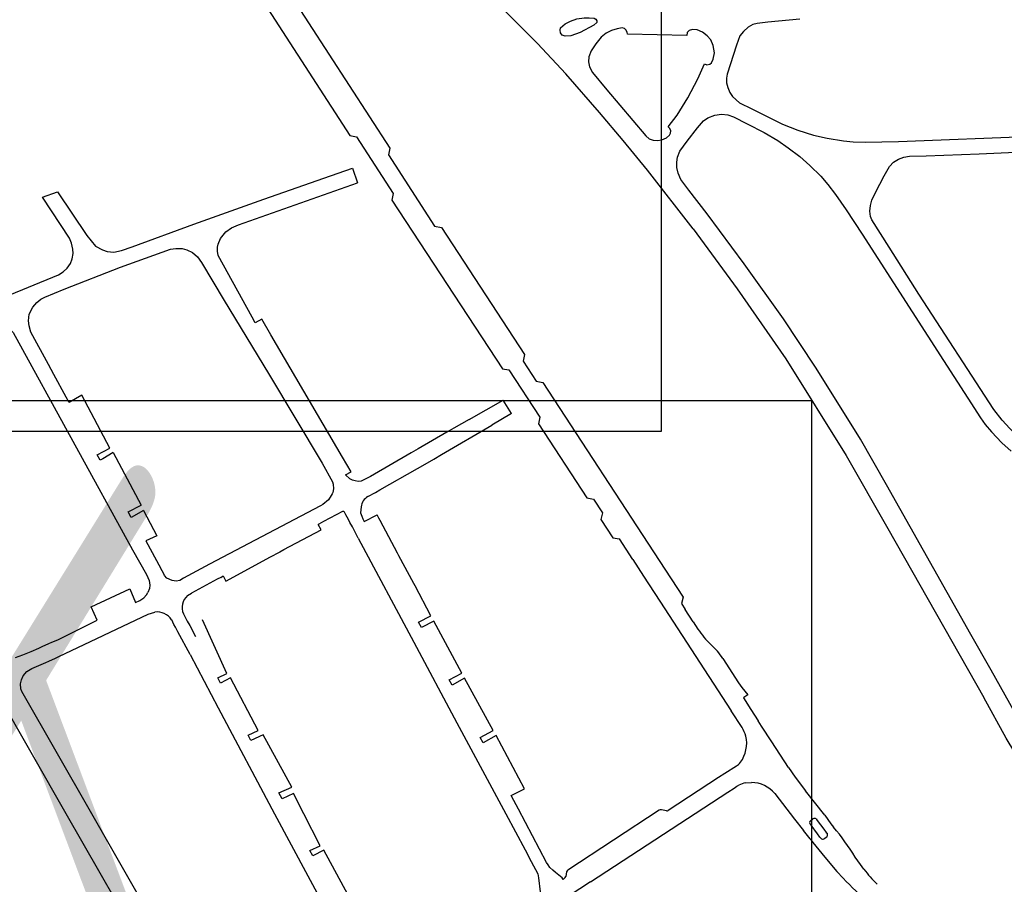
# Model space of a CAD drawing. Extents: x 148869 to 161638, y 453607 to 469810.
# Tile 853 of 1056: x 159132.78 to 159136.22, y 459835.57 to 459838.59. Entities that reach past the tile are written whole.
import ezdxf
from ezdxf.enums import TextEntityAlignment as Align

# ---------------------------------------------------------------- set-up
doc = ezdxf.new("R2010")
doc.units = 0
doc.layers.add('ALG1-OVERZICHT', color=1, linetype='CONTINUOUS')
doc.layers.add('LKI_V01_KANTRIJWEG', color=252, linetype='CONTINUOUS')
doc.layers.add('X-XX-AL-TEKENBLAD-KADER-G-OZ', color=1, linetype='CONTINUOUS', lineweight=25)
doc.styles.add('ISO', font='ISO.shx')

msp = doc.modelspace()

# ---------------------------------------------------------------- linework, layer by layer
at = {"layer": 'LKI_V01_KANTRIJWEG'}
for p, q in [((159133.9561, 459838.1807), (159134.0841, 459837.983)), ((159133.9561, 459838.1807), (159134.0841, 459837.983)), ((159134.0668, 459838.1177), (159134.2283, 459837.8695)), ((159134.0668, 459838.1177), (159134.2283, 459837.8695)), ((159133.9421, 459838.0719), (159133.9597, 459838.0208)), ((159133.9421, 459838.0719), (159133.9597, 459838.0208)), ((159132.8605, 459837.9701), (159132.9131, 459837.9889)), ((159132.8605, 459837.9701), (159132.9131, 459837.9889)), ((159134.0841, 459837.983), (159134.0791, 459837.96)), ((159134.0841, 459837.983), (159134.0791, 459837.96)), ((159134.2283, 459837.8695), (159134.2519, 459837.8647)), ((159134.2283, 459837.8695), (159134.2519, 459837.8647)), ((159133.6029, 459837.5321), (159133.5919, 459837.5521)), ((159133.6029, 459837.5321), (159133.5919, 459837.5521)), ((159133.9068, 459837.0638), (159133.657, 459837.4908)), ((159133.9068, 459837.0638), (159133.657, 459837.4908)), ((159134.5369, 459837.3982), (159134.5828, 459837.3286)), ((159134.5369, 459837.3982), (159134.5828, 459837.3286)), ((159132.9, 459837.3525), (159132.8816, 459837.3864)), ((159132.9, 459837.3525), (159132.8816, 459837.3864)), ((159134.4872, 459837.3678), (159134.595, 459837.2032)), ((159134.4872, 459837.3678), (159134.595, 459837.2032)), ((159132.9431, 459837.2732), (159132.9, 459837.3525)), ((159132.9431, 459837.2732), (159132.9, 459837.3525)), ((159134.5828, 459837.3286), (159134.6058, 459837.324)), ((159134.5828, 459837.3286), (159134.6058, 459837.324)), ((159134.6058, 459837.324), (159135.0109, 459836.7031)), ((159134.6058, 459837.324), (159135.0109, 459836.7031)), ((159132.9535, 459837.2543), (159132.9431, 459837.2732)), ((159132.9535, 459837.2543), (159132.9431, 459837.2732)), ((159132.9978, 459837.2795), (159132.9535, 459837.2543)), ((159132.9978, 459837.2795), (159132.9535, 459837.2543)), ((159133.0955, 459837.0946), (159132.9978, 459837.2795)), ((159133.0955, 459837.0946), (159132.9978, 459837.2795)), ((159134.349, 459837.195), (159134.4676, 459837.263)), ((159134.349, 459837.195), (159134.4676, 459837.263)), ((159134.496, 459837.2156), (159134.4676, 459837.263)), ((159134.496, 459837.2156), (159134.4676, 459837.263)), ((159134.349, 459837.195), (159134.2948, 459837.1647)), ((159134.349, 459837.195), (159134.2948, 459837.1647)), ((159134.496, 459837.2156), (159134.4282, 459837.175)), ((159134.496, 459837.2156), (159134.4282, 459837.175)), ((159134.2707, 459837.1507), (159134.1709, 459837.0928)), ((159134.2707, 459837.1507), (159134.1709, 459837.0928)), ((159134.2521, 459837.0724), (159134.4282, 459837.175)), ((159134.2521, 459837.0724), (159134.4282, 459837.175)), ((159134.2948, 459837.1647), (159134.2707, 459837.1507)), ((159134.2948, 459837.1647), (159134.2707, 459837.1507)), ((159133.0513, 459837.0718), (159133.0955, 459837.0946)), ((159133.0513, 459837.0718), (159133.0955, 459837.0946)), ((159133.1076, 459837.0796), (159133.2045, 459836.8961)), ((159133.1076, 459837.0796), (159133.2045, 459836.8961)), ((159134.1709, 459837.0928), (159134.1468, 459837.0788)), ((159134.1709, 459837.0928), (159134.1468, 459837.0788)), ((159133.0614, 459837.0532), (159133.0513, 459837.0718)), ((159133.0614, 459837.0532), (159133.0513, 459837.0718)), ((159133.9366, 459837.0128), (159133.9068, 459837.0638)), ((159133.9366, 459837.0128), (159133.9068, 459837.0638)), ((159134.1785, 459837.0303), (159134.2252, 459837.057)), ((159134.1785, 459837.0303), (159134.2252, 459837.057)), ((159134.2252, 459837.057), (159134.2521, 459837.0724)), ((159134.2252, 459837.057), (159134.2521, 459837.0724)), ((159133.9171, 459837.0022), (159133.9366, 459837.0128)), ((159133.9171, 459837.0022), (159133.9366, 459837.0128)), ((159134.0376, 459836.9498), (159134.168, 459837.0243)), ((159134.0376, 459836.9498), (159134.168, 459837.0243)), ((159134.168, 459837.0243), (159134.1785, 459837.0303)), ((159134.168, 459837.0243), (159134.1785, 459837.0303)), ((159133.9327, 459836.988), (159133.9171, 459837.0022)), ((159133.9327, 459836.988), (159133.9171, 459837.0022)), ((159134.0222, 459836.941), (159134.0376, 459836.9498)), ((159134.0222, 459836.941), (159134.0376, 459836.9498)), ((159133.9956, 459836.9267), (159134.0222, 459836.941)), ((159133.9956, 459836.9267), (159134.0222, 459836.941)), ((159134.7827, 459836.9166), (159134.8133, 459836.8693)), ((159134.7827, 459836.9166), (159134.8133, 459836.8693)), ((159133.1594, 459836.8727), (159133.2045, 459836.8961)), ((159133.1594, 459836.8727), (159133.2045, 459836.8961)), ((159133.1695, 459836.8537), (159133.1594, 459836.8727)), ((159133.1695, 459836.8537), (159133.1594, 459836.8727)), ((159133.2133, 459836.8777), (159133.1695, 459836.8537)), ((159133.2133, 459836.8777), (159133.1695, 459836.8537)), ((159133.8299, 459836.8936), (159133.4425, 459836.6903)), ((159133.8299, 459836.8936), (159133.4425, 459836.6903)), ((159133.907, 459836.8739), (159133.8402, 459836.839)), ((159133.907, 459836.8739), (159133.8402, 459836.839)), ((159133.9716, 459836.8905), (159133.9699, 459836.869)), ((159133.9716, 459836.8905), (159133.9699, 459836.869)), ((159133.8402, 459836.839), (159133.8241, 459836.8298)), ((159133.8402, 459836.839), (159133.8241, 459836.8298)), ((159133.9188, 459836.8626), (159133.9144, 459836.8718)), ((159133.9188, 459836.8626), (159133.9144, 459836.8718)), ((159133.9279, 459836.8457), (159133.9188, 459836.8626)), ((159133.9279, 459836.8457), (159133.9188, 459836.8626)), ((159133.9328, 459836.8358), (159133.9279, 459836.8457)), ((159133.9328, 459836.8358), (159133.9279, 459836.8457)), ((159133.9699, 459836.869), (159133.9747, 459836.8575)), ((159133.9699, 459836.869), (159133.9747, 459836.8575)), ((159133.9811, 459836.8414), (159133.9825, 459836.8392)), ((159133.9811, 459836.8414), (159133.9825, 459836.8392)), ((159133.9825, 459836.8392), (159134.0275, 459836.8624)), ((159133.9825, 459836.8392), (159134.0275, 459836.8624)), ((159134.0334, 459836.8514), (159134.0275, 459836.8624)), ((159134.0334, 459836.8514), (159134.0275, 459836.8624)), ((159134.0382, 459836.8425), (159134.0334, 459836.8514)), ((159134.0382, 459836.8425), (159134.0334, 459836.8514)), ((159134.0991, 459836.7287), (159134.0382, 459836.8425)), ((159134.0991, 459836.7287), (159134.0382, 459836.8425)), ((159133.8241, 459836.8298), (159133.8223, 459836.8288)), ((159133.8241, 459836.8298), (159133.8223, 459836.8288)), ((159133.9419, 459836.8202), (159133.9328, 459836.8358)), ((159133.9419, 459836.8202), (159133.9328, 459836.8358)), ((159133.9618, 459836.7812), (159133.9419, 459836.8202)), ((159133.9618, 459836.7812), (159133.9419, 459836.8202)), ((159133.2215, 459836.7716), (159133.2731, 459836.6753)), ((159133.2215, 459836.7716), (159133.2731, 459836.6753)), ((159134.9194, 459836.7068), (159134.8727, 459836.7785)), ((159134.9194, 459836.7068), (159134.8727, 459836.7785)), ((159133.6884, 459836.7338), (159133.7026, 459836.7413)), ((159133.6884, 459836.7338), (159133.7026, 459836.7413)), ((159133.6867, 459836.7329), (159133.6884, 459836.7338)), ((159133.6867, 459836.7329), (159133.6884, 459836.7338)), ((159134.1036, 459836.7201), (159134.0991, 459836.7287)), ((159134.1036, 459836.7201), (159134.0991, 459836.7287)), ((159134.1554, 459836.6233), (159134.1036, 459836.7201)), ((159134.1554, 459836.6233), (159134.1036, 459836.7201)), ((159134.9194, 459836.7068), (159134.9571, 459836.6481)), ((159134.9194, 459836.7068), (159134.9571, 459836.6481)), ((159133.2822, 459836.6586), (159133.2731, 459836.6753)), ((159133.2822, 459836.6586), (159133.2731, 459836.6753)), ((159133.4425, 459836.6903), (159133.3522, 459836.6411)), ((159133.4425, 459836.6903), (159133.3522, 459836.6411)), ((159133.4698, 459836.6379), (159133.3804, 459836.5896)), ((159133.4698, 459836.6379), (159133.3804, 459836.5896)), ((159133.482, 459836.6445), (159133.4698, 459836.6379)), ((159133.482, 459836.6445), (159133.4698, 459836.6379)), ((159133.482, 459836.6445), (159133.4906, 459836.6492)), ((159133.482, 459836.6445), (159133.4906, 459836.6492)), ((159134.9571, 459836.6481), (159135.0142, 459836.5615)), ((159134.9571, 459836.6481), (159135.0142, 459836.5615)), ((159133.0301, 459836.5415), (159133.1648, 459836.604)), ((159133.0301, 459836.5415), (159133.1648, 459836.604)), ((159133.1648, 459836.604), (159133.1852, 459836.5572)), ((159133.1648, 459836.604), (159133.1852, 459836.5572)), ((159134.16, 459836.6147), (159134.1554, 459836.6233)), ((159134.16, 459836.6147), (159134.1554, 459836.6233)), ((159134.2156, 459836.5108), (159134.16, 459836.6147)), ((159134.2156, 459836.5108), (159134.16, 459836.6147)), ((159133.3661, 459836.5807), (159133.3804, 459836.5896)), ((159133.3661, 459836.5807), (159133.3804, 459836.5896)), ((159133.0509, 459836.4948), (159133.0301, 459836.5415)), ((159133.0509, 459836.4948), (159133.0301, 459836.5415)), ((159135.0142, 459836.5615), (159135.2623, 459836.1785)), ((159135.0142, 459836.5615), (159135.2623, 459836.1785)), ((159135.0896, 459836.5529), (159135.1025, 459836.532)), ((159135.0896, 459836.5529), (159135.1025, 459836.532)), ((159135.1302, 459836.4896), (159135.1025, 459836.532)), ((159135.1302, 459836.4896), (159135.1025, 459836.532)), ((159133.319, 459836.4796), (159133.3111, 459836.4962)), ((159133.319, 459836.4796), (159133.3111, 459836.4962)), ((159133.3519, 459836.5175), (159133.3601, 459836.5012)), ((159133.3519, 459836.5175), (159133.3601, 459836.5012)), ((159133.3601, 459836.5012), (159133.3654, 459836.4921)), ((159133.3601, 459836.5012), (159133.3654, 459836.4921)), ((159133.5031, 459836.3089), (159133.4185, 459836.4962)), ((159133.5031, 459836.3089), (159133.4185, 459836.4962)), ((159134.1722, 459836.4878), (159134.2156, 459836.5108)), ((159134.1722, 459836.4878), (159134.2156, 459836.5108)), ((159133.3245, 459836.4704), (159133.319, 459836.4796)), ((159133.3245, 459836.4704), (159133.319, 459836.4796)), ((159133.3327, 459836.4539), (159133.3245, 459836.4704)), ((159133.3327, 459836.4539), (159133.3245, 459836.4704)), ((159133.3654, 459836.4921), (159133.3739, 459836.4761)), ((159133.3654, 459836.4921), (159133.3739, 459836.4761)), ((159133.3739, 459836.4761), (159133.3943, 459836.4383)), ((159133.3739, 459836.4761), (159133.3943, 459836.4383)), ((159134.1822, 459836.4694), (159134.1722, 459836.4878)), ((159134.1822, 459836.4694), (159134.1722, 459836.4878)), ((159134.2252, 459836.4918), (159134.1822, 459836.4694)), ((159134.2252, 459836.4918), (159134.1822, 459836.4694)), ((159134.3229, 459836.3103), (159134.2252, 459836.4918)), ((159134.3229, 459836.3103), (159134.2252, 459836.4918)), ((159135.1302, 459836.4896), (159135.1467, 459836.4641)), ((159135.1302, 459836.4896), (159135.1467, 459836.4641)), ((159133.3751, 459836.375), (159133.3327, 459836.4539)), ((159133.3751, 459836.375), (159133.3327, 459836.4539)), ((159132.8476, 459836.3978), (159132.8589, 459836.4028)), ((159132.8476, 459836.3978), (159132.8589, 459836.4028)), ((159132.8589, 459836.4028), (159132.8823, 459836.4132)), ((159132.8589, 459836.4028), (159132.8823, 459836.4132)), ((159132.8823, 459836.4132), (159132.8933, 459836.418)), ((159132.8823, 459836.4132), (159132.8933, 459836.418)), ((159132.8824, 459836.352), (159132.9056, 459836.363)), ((159132.8824, 459836.352), (159132.9056, 459836.363)), ((159132.9056, 459836.363), (159132.917, 459836.3687)), ((159132.9056, 459836.363), (159132.917, 459836.3687)), ((159132.8719, 459836.3471), (159132.8824, 459836.352)), ((159132.8719, 459836.3471), (159132.8824, 459836.352)), ((159133.4718, 459836.2942), (159133.5031, 459836.3089)), ((159133.4718, 459836.2942), (159133.5031, 459836.3089)), ((159133.4817, 459836.2759), (159133.4718, 459836.2942)), ((159133.4817, 459836.2759), (159133.4718, 459836.2942)), ((159133.5163, 459836.2941), (159133.4817, 459836.2759)), ((159133.5163, 459836.2941), (159133.4817, 459836.2759)), ((159133.6126, 459836.11), (159133.5163, 459836.2941)), ((159133.6126, 459836.11), (159133.5163, 459836.2941)), ((159134.2795, 459836.2873), (159134.3229, 459836.3103)), ((159134.2795, 459836.2873), (159134.3229, 459836.3103)), ((159134.3325, 459836.2926), (159134.2895, 459836.2684)), ((159134.3325, 459836.2926), (159134.2895, 459836.2684)), ((159134.4325, 459836.1107), (159134.3325, 459836.2926)), ((159134.4325, 459836.1107), (159134.3325, 459836.2926)), ((159134.2895, 459836.2684), (159134.2795, 459836.2873)), ((159134.2895, 459836.2684), (159134.2795, 459836.2873)), ((159135.3003, 459836.2602), (159135.3209, 459836.2346)), ((159135.3003, 459836.2602), (159135.3209, 459836.2346)), ((159135.3209, 459836.2346), (159135.3062, 459836.2253)), ((159135.3209, 459836.2346), (159135.3062, 459836.2253)), ((159135.3011, 459836.1206), (159135.2623, 459836.1785)), ((159135.3011, 459836.1206), (159135.2623, 459836.1785)), ((159135.3685, 459836.1251), (159135.3571, 459836.1436)), ((159135.3685, 459836.1251), (159135.3571, 459836.1436)), ((159135.4045, 459836.0708), (159135.3685, 459836.1251)), ((159135.4045, 459836.0708), (159135.3685, 459836.1251)), ((159133.5777, 459836.0939), (159133.6126, 459836.11)), ((159133.5777, 459836.0939), (159133.6126, 459836.11)), ((159133.5877, 459836.0758), (159133.5777, 459836.0939)), ((159133.5877, 459836.0758), (159133.5777, 459836.0939)), ((159133.6307, 459836.0952), (159133.5877, 459836.0758)), ((159133.6307, 459836.0952), (159133.5877, 459836.0758)), ((159133.7301, 459835.9131), (159133.6307, 459836.0952)), ((159133.7301, 459835.9131), (159133.6307, 459836.0952)), ((159134.3873, 459836.0864), (159134.4325, 459836.1107)), ((159134.3873, 459836.0864), (159134.4325, 459836.1107)), ((159134.3971, 459836.0671), (159134.3873, 459836.0864)), ((159134.3971, 459836.0671), (159134.3873, 459836.0864)), ((159134.4433, 459836.0928), (159134.3971, 459836.0671)), ((159134.4433, 459836.0928), (159134.3971, 459836.0671)), ((159134.5415, 459835.9071), (159134.4433, 459836.0928)), ((159134.5415, 459835.9071), (159134.4433, 459836.0928)), ((159135.4631, 459835.9813), (159135.4045, 459836.0708)), ((159135.4631, 459835.9813), (159135.4045, 459836.0708)), ((159135.2811, 459835.9862), (159135.2404, 459835.96)), ((159135.2811, 459835.9862), (159135.2404, 459835.96)), ((159135.2184, 459835.9463), (159135.0434, 459835.831)), ((159135.2184, 459835.9463), (159135.0434, 459835.831)), ((159135.2404, 459835.96), (159135.2184, 459835.9463)), ((159135.2404, 459835.96), (159135.2184, 459835.9463)), ((159133.6853, 459835.8929), (159133.7301, 459835.9131)), ((159133.6853, 459835.8929), (159133.7301, 459835.9131)), ((159135.3129, 459835.9281), (159135.3338, 459835.9287)), ((159135.3129, 459835.9281), (159135.3338, 459835.9287)), ((159133.6966, 459835.8725), (159133.6853, 459835.8929)), ((159133.6966, 459835.8725), (159133.6853, 459835.8929)), ((159133.7355, 459835.8902), (159133.6966, 459835.8725)), ((159133.7355, 459835.8902), (159133.6966, 459835.8725)), ((159133.7717, 459835.8195), (159133.7355, 459835.8902)), ((159133.7717, 459835.8195), (159133.7355, 459835.8902)), ((159134.4948, 459835.8832), (159134.5415, 459835.9071)), ((159134.4948, 459835.8832), (159134.5415, 459835.9071)), ((159134.7725, 459835.5826), (159135.2511, 459835.8953)), ((159134.7725, 459835.5826), (159135.2511, 459835.8953)), ((159135.2511, 459835.8953), (159135.2726, 459835.9095)), ((159135.2511, 459835.8953), (159135.2726, 459835.9095)), ((159135.4144, 459835.8902), (159135.4839, 459835.8014)), ((159135.4144, 459835.8902), (159135.4839, 459835.8014)), ((159135.5887, 459835.8145), (159135.5219, 459835.8997)), ((159135.5887, 459835.8145), (159135.5219, 459835.8997)), ((159133.6702, 459835.8195), (159133.9561, 459835.286)), ((159133.6702, 459835.8195), (159133.9561, 459835.286)), ((159133.8287, 459835.7083), (159133.7717, 459835.8195)), ((159133.8287, 459835.7083), (159133.7717, 459835.8195)), ((159135.0115, 459835.8323), (159134.6932, 459835.6236)), ((159135.0115, 459835.8323), (159134.6932, 459835.6236)), ((159135.0365, 459835.8302), (159135.019, 459835.8336)), ((159135.0365, 459835.8302), (159135.019, 459835.8336)), ((159135.5887, 459835.8145), (159135.61, 459835.7852)), ((159135.5887, 459835.8145), (159135.61, 459835.7852)), ((159135.4839, 459835.8014), (159135.5148, 459835.7612)), ((159135.4839, 459835.8014), (159135.5148, 459835.7612)), ((159135.5415, 459835.7804), (159135.5382, 459835.7831)), ((159135.5415, 459835.7804), (159135.5382, 459835.7831)), ((159135.5391, 459835.7958), (159135.5474, 459835.8025)), ((159135.5391, 459835.7958), (159135.5474, 459835.8025)), ((159135.5633, 459835.7501), (159135.5415, 459835.7804)), ((159135.5633, 459835.7501), (159135.5415, 459835.7804)), ((159135.5594, 459835.8017), (159135.5627, 459835.7959)), ((159135.5594, 459835.8017), (159135.5627, 459835.7959)), ((159135.5627, 459835.7959), (159135.5852, 459835.7661)), ((159135.5627, 459835.7959), (159135.5852, 459835.7661)), ((159135.61, 459835.7852), (159135.6199, 459835.7733)), ((159135.61, 459835.7852), (159135.6199, 459835.7733)), ((159135.5378, 459835.7326), (159135.5148, 459835.7612)), ((159135.5378, 459835.7326), (159135.5148, 459835.7612)), ((159135.5722, 459835.7388), (159135.5633, 459835.7501)), ((159135.5722, 459835.7388), (159135.5633, 459835.7501)), ((159135.5852, 459835.7661), (159135.5944, 459835.755)), ((159135.5852, 459835.7661), (159135.5944, 459835.755)), ((159135.5944, 459835.755), (159135.5981, 459835.7509)), ((159135.5944, 459835.755), (159135.5981, 459835.7509)), ((159133.7928, 459835.6919), (159133.8287, 459835.7083)), ((159133.7928, 459835.6919), (159133.8287, 459835.7083)), ((159135.5378, 459835.7326), (159135.5471, 459835.7199)), ((159135.5378, 459835.7326), (159135.5471, 459835.7199)), ((159135.5758, 459835.7347), (159135.5722, 459835.7388)), ((159135.5758, 459835.7347), (159135.5722, 459835.7388)), ((159135.5958, 459835.7387), (159135.587, 459835.7322)), ((159135.5958, 459835.7387), (159135.587, 459835.7322)), ((159133.8035, 459835.6736), (159133.7928, 459835.6919)), ((159133.8035, 459835.6736), (159133.7928, 459835.6919)), ((159133.8418, 459835.6931), (159133.8035, 459835.6736)), ((159133.8418, 459835.6931), (159133.8035, 459835.6736)), ((159133.9411, 459835.5108), (159133.8418, 459835.6931)), ((159133.9411, 459835.5108), (159133.8418, 459835.6931)), ((159134.5649, 459835.653), (159134.5888, 459835.6099)), ((159134.5649, 459835.653), (159134.5888, 459835.6099)), ((159135.714, 459835.6433), (159135.6953, 459835.6689)), ((159135.714, 459835.6433), (159135.6953, 459835.6689)), ((159135.7255, 459835.6266), (159135.714, 459835.6433)), ((159135.7255, 459835.6266), (159135.714, 459835.6433)), ((159134.5888, 459835.6099), (159134.5906, 459835.5963)), ((159134.5888, 459835.6099), (159134.5906, 459835.5963)), ((159134.64, 459835.6236), (159134.6298, 459835.6329)), ((159134.64, 459835.6236), (159134.6298, 459835.6329)), ((159134.6499, 459835.6154), (159134.64, 459835.6236)), ((159134.6499, 459835.6154), (159134.64, 459835.6236)), ((159134.6732, 459835.5961), (159134.6499, 459835.6154)), ((159134.6732, 459835.5961), (159134.6499, 459835.6154)), ((159134.6886, 459835.6175), (159134.6856, 459835.6006)), ((159134.6886, 459835.6175), (159134.6856, 459835.6006)), ((159135.6532, 459835.5953), (159135.6311, 459835.6184)), ((159135.6532, 459835.5953), (159135.6311, 459835.6184)), ((159134.5906, 459835.5963), (159134.5964, 459835.5478)), ((159134.5906, 459835.5963), (159134.5964, 459835.5478)), ((159134.7725, 459835.5826), (159134.6642, 459835.5116)), ((159134.7725, 459835.5826), (159134.6642, 459835.5116)), ((159134.6766, 459835.5906), (159134.6732, 459835.5961)), ((159134.6766, 459835.5906), (159134.6732, 459835.5961)), ((159134.6812, 459835.5947), (159134.6766, 459835.5906)), ((159134.6812, 459835.5947), (159134.6766, 459835.5906))]:
    msp.add_line(p, q, dxfattribs=at)
for points in [[(159135.1296, 459837.86), (159134.9705, 459838.0647), (159134.8858, 459838.1683), (159134.8034, 459838.2655), (159134.6856, 459838.4002), (159134.5865, 459838.5066), (159134.4984, 459838.5952), (159134.2468, 459838.8449), (159133.9258, 459839.1649), (159133.7866, 459839.3027), (159133.6841, 459839.4056), (159133.6412, 459839.4478), (159133.623, 459839.4602), (159133.6017, 459839.4673), (159133.5791, 459839.4707), (159133.5665, 459839.4709)], [(159135.1296, 459837.86), (159134.9705, 459838.0647), (159134.8858, 459838.1683), (159134.8034, 459838.2655), (159134.6856, 459838.4002), (159134.5865, 459838.5066), (159134.4984, 459838.5952), (159134.2468, 459838.8449), (159133.9258, 459839.1649), (159133.7866, 459839.3027), (159133.6841, 459839.4056), (159133.6412, 459839.4478), (159133.623, 459839.4602), (159133.6017, 459839.4673), (159133.5791, 459839.4707), (159133.5665, 459839.4709)], [(159133.3328, 459839.1128), (159133.9328, 459838.1854), (159133.9561, 459838.1807)], [(159133.3328, 459839.1128), (159133.9328, 459838.1854), (159133.9561, 459838.1807)], [(159133.576, 459838.9072), (159134.0717, 459838.1409), (159134.0668, 459838.1177)], [(159133.576, 459838.9072), (159134.0717, 459838.1409), (159134.0668, 459838.1177)], [(159134.7673, 459838.5963), (159134.7842, 459838.5944), (159134.7909, 459838.5914), (159134.7943, 459838.5857), (159134.7935, 459838.5793), (159134.7836, 459838.5704), (159134.7361, 459838.545), (159134.7037, 459838.5332), (159134.6833, 459838.5317), (159134.6729, 459838.5361), (159134.6676, 459838.5433), (159134.6659, 459838.5528), (159134.6677, 459838.5614), (159134.6832, 459838.5754), (159134.7023, 459838.5848), (159134.7239, 459838.5924), (159134.7495, 459838.5964), (159134.7673, 459838.5963)], [(159134.7673, 459838.5963), (159134.7842, 459838.5944), (159134.7909, 459838.5914), (159134.7943, 459838.5857), (159134.7935, 459838.5793), (159134.7836, 459838.5704), (159134.7361, 459838.545), (159134.7037, 459838.5332), (159134.6833, 459838.5317), (159134.6729, 459838.5361), (159134.6676, 459838.5433), (159134.6659, 459838.5528), (159134.6677, 459838.5614), (159134.6832, 459838.5754), (159134.7023, 459838.5848), (159134.7239, 459838.5924), (159134.7495, 459838.5964), (159134.7673, 459838.5963)], [(159135.5017, 459838.5918), (159135.391, 459838.5814), (159135.3532, 459838.5765), (159135.3384, 459838.5723), (159135.3218, 459838.5631), (159135.305, 459838.5486), (159135.2928, 459838.5332), (159135.281, 459838.5001), (159135.2483, 459838.3995), (159135.246, 459838.3853), (159135.2468, 459838.3691), (159135.2504, 459838.3532), (159135.258, 459838.3359), (159135.2677, 459838.3214), (159135.2919, 459838.2999), (159135.3341, 459838.2782)], [(159135.5017, 459838.5918), (159135.391, 459838.5814), (159135.3532, 459838.5765), (159135.3384, 459838.5723), (159135.3218, 459838.5631), (159135.305, 459838.5486), (159135.2928, 459838.5332), (159135.281, 459838.5001), (159135.2483, 459838.3995), (159135.246, 459838.3853), (159135.2468, 459838.3691), (159135.2504, 459838.3532), (159135.258, 459838.3359), (159135.2677, 459838.3214), (159135.2919, 459838.2999), (159135.3341, 459838.2782)], [(159134.8827, 459838.5609), (159134.8652, 459838.5581), (159134.8449, 459838.552), (159134.827, 459838.5427), (159134.8092, 459838.5287), (159134.7903, 459838.5058), (159134.7744, 459838.4811), (159134.7665, 459838.46), (159134.7655, 459838.442), (159134.768, 459838.4248), (159134.7789, 459838.4048), (159134.8291, 459838.3445), (159134.9648, 459838.1841), (159134.977, 459838.1738), (159134.9906, 459838.1697), (159135.0057, 459838.1683), (159135.0203, 459838.1708), (159135.0365, 459838.1774), (159135.0475, 459838.1862)], [(159134.8827, 459838.5609), (159134.8652, 459838.5581), (159134.8449, 459838.552), (159134.827, 459838.5427), (159134.8092, 459838.5287), (159134.7903, 459838.5058), (159134.7744, 459838.4811), (159134.7665, 459838.46), (159134.7655, 459838.442), (159134.768, 459838.4248), (159134.7789, 459838.4048), (159134.8291, 459838.3445), (159134.9648, 459838.1841), (159134.977, 459838.1738), (159134.9906, 459838.1697), (159135.0057, 459838.1683), (159135.0203, 459838.1708), (159135.0365, 459838.1774), (159135.0475, 459838.1862)], [(159135.1276, 459838.5558), (159135.1157, 459838.5518), (159135.1096, 459838.5446), (159135.1078, 459838.5347), (159134.9011, 459838.5387), (159134.8998, 459838.5463), (159134.8957, 459838.5536), (159134.8905, 459838.5583), (159134.8827, 459838.5609)], [(159135.1276, 459838.5558), (159135.1157, 459838.5518), (159135.1096, 459838.5446), (159135.1078, 459838.5347), (159134.9011, 459838.5387), (159134.8998, 459838.5463), (159134.8957, 459838.5536), (159134.8905, 459838.5583), (159134.8827, 459838.5609)], [(159135.2002, 459838.4517), (159135.204, 459838.4744), (159135.1997, 459838.4994), (159135.1912, 459838.5189), (159135.179, 459838.5337), (159135.1625, 459838.5458), (159135.1438, 459838.5541), (159135.1276, 459838.5558)], [(159135.2002, 459838.4517), (159135.204, 459838.4744), (159135.1997, 459838.4994), (159135.1912, 459838.5189), (159135.179, 459838.5337), (159135.1625, 459838.5458), (159135.1438, 459838.5541), (159135.1276, 459838.5558)], [(159135.0475, 459838.1862), (159135.0513, 459838.1937), (159135.0519, 459838.2024), (159135.0491, 459838.2099), (159135.043, 459838.2161), (159135.0742, 459838.2569), (159135.1118, 459838.3172), (159135.1461, 459838.3832), (159135.169, 459838.4359), (159135.1776, 459838.4326), (159135.1877, 459838.4339), (159135.194, 459838.4392), (159135.2002, 459838.4517)], [(159135.0475, 459838.1862), (159135.0513, 459838.1937), (159135.0519, 459838.2024), (159135.0491, 459838.2099), (159135.043, 459838.2161), (159135.0742, 459838.2569), (159135.1118, 459838.3172), (159135.1461, 459838.3832), (159135.169, 459838.4359), (159135.1776, 459838.4326), (159135.1877, 459838.4339), (159135.194, 459838.4392), (159135.2002, 459838.4517)], [(159136.251, 459836.1756), (159136.1699, 459836.3211), (159136.0989, 459836.4457), (159135.8045, 459836.9671), (159135.7132, 459837.1261), (159135.6468, 459837.2348), (159135.5568, 459837.3775), (159135.4453, 459837.5457), (159135.3083, 459837.7385), (159135.1793, 459837.912), (159135.115, 459837.9949), (159135.0875, 459838.0316), (159135.0772, 459838.054), (159135.0733, 459838.0739), (159135.0731, 459838.0921), (159135.0759, 459838.1096), (159135.0836, 459838.1305), (159135.1092, 459838.1659), (159135.1447, 459838.2125), (159135.1657, 459838.2371), (159135.1817, 459838.2477)], [(159136.251, 459836.1756), (159136.1699, 459836.3211), (159136.0989, 459836.4457), (159135.8045, 459836.9671), (159135.7132, 459837.1261), (159135.6468, 459837.2348), (159135.5568, 459837.3775), (159135.4453, 459837.5457), (159135.3083, 459837.7385), (159135.1793, 459837.912), (159135.115, 459837.9949), (159135.0875, 459838.0316), (159135.0772, 459838.054), (159135.0733, 459838.0739), (159135.0731, 459838.0921), (159135.0759, 459838.1096), (159135.0836, 459838.1305), (159135.1092, 459838.1659), (159135.1447, 459838.2125), (159135.1657, 459838.2371), (159135.1817, 459838.2477)], [(159135.1817, 459838.2477), (159135.2056, 459838.2571), (159135.2287, 459838.2602), (159135.2515, 459838.2577), (159135.2707, 459838.2506), (159135.3187, 459838.2262), (159135.3774, 459838.1955), (159135.4252, 459838.1676), (159135.4617, 459838.1427), (159135.5026, 459838.1123), (159135.5373, 459838.0815), (159135.575, 459838.0435), (159135.5998, 459838.0152), (159135.627, 459837.9802), (159135.6631, 459837.9265), (159135.7192, 459837.841), (159136.0026, 459837.4004), (159136.0885, 459837.2699), (159136.1323, 459837.2008)], [(159135.1817, 459838.2477), (159135.2056, 459838.2571), (159135.2287, 459838.2602), (159135.2515, 459838.2577), (159135.2707, 459838.2506), (159135.3187, 459838.2262), (159135.3774, 459838.1955), (159135.4252, 459838.1676), (159135.4617, 459838.1427), (159135.5026, 459838.1123), (159135.5373, 459838.0815), (159135.575, 459838.0435), (159135.5998, 459838.0152), (159135.627, 459837.9802), (159135.6631, 459837.9265), (159135.7192, 459837.841), (159136.0026, 459837.4004), (159136.0885, 459837.2699), (159136.1323, 459837.2008)], [(159135.3341, 459838.2782), (159135.4414, 459838.2251), (159135.495, 459838.204), (159135.5499, 459838.1865), (159135.597, 459838.1763), (159135.6544, 459838.1672), (159135.6885, 459838.1632), (159135.7303, 459838.1628), (159135.8465, 459838.1648), (159136.3212, 459838.1834), (159136.5523, 459838.1919), (159136.6593, 459838.1968), (159136.7242, 459838.1916), (159136.7849, 459838.1807), (159136.8427, 459838.1663), (159136.8947, 459838.1462), (159136.9487, 459838.1187), (159137.0222, 459838.0721), (159137.0741, 459838.0295)], [(159135.3341, 459838.2782), (159135.4414, 459838.2251), (159135.495, 459838.204), (159135.5499, 459838.1865), (159135.597, 459838.1763), (159135.6544, 459838.1672), (159135.6885, 459838.1632), (159135.7303, 459838.1628), (159135.8465, 459838.1648), (159136.3212, 459838.1834), (159136.5523, 459838.1919), (159136.6593, 459838.1968), (159136.7242, 459838.1916), (159136.7849, 459838.1807), (159136.8427, 459838.1663), (159136.8947, 459838.1462), (159136.9487, 459838.1187), (159137.0222, 459838.0721), (159137.0741, 459838.0295)], [(159136.3487, 459837.0743), (159136.3075, 459837.1012), (159136.2705, 459837.1303), (159136.2348, 459837.1639), (159136.2076, 459837.1924), (159136.1787, 459837.23), (159135.9174, 459837.6327), (159135.8133, 459837.7962), (159135.7537, 459837.8914), (159135.749, 459837.9028), (159135.7467, 459837.9214), (159135.7482, 459837.9414), (159135.7533, 459837.9601), (159135.7662, 459837.987), (159135.7966, 459838.0451), (159135.8147, 459838.0776), (159135.8288, 459838.0931), (159135.8466, 459838.1034), (159135.8645, 459838.1099), (159135.8845, 459838.1133), (159135.9425, 459838.1149), (159136.1277, 459838.1216), (159136.2553, 459838.1272)], [(159136.3487, 459837.0743), (159136.3075, 459837.1012), (159136.2705, 459837.1303), (159136.2348, 459837.1639), (159136.2076, 459837.1924), (159136.1787, 459837.23), (159135.9174, 459837.6327), (159135.8133, 459837.7962), (159135.7537, 459837.8914), (159135.749, 459837.9028), (159135.7467, 459837.9214), (159135.7482, 459837.9414), (159135.7533, 459837.9601), (159135.7662, 459837.987), (159135.7966, 459838.0451), (159135.8147, 459838.0776), (159135.8288, 459838.0931), (159135.8466, 459838.1034), (159135.8645, 459838.1099), (159135.8845, 459838.1133), (159135.9425, 459838.1149), (159136.1277, 459838.1216), (159136.2553, 459838.1272)], [(159132.9131, 459837.9889), (159133.0155, 459837.8372), (159133.0459, 459837.8), (159133.0698, 459837.7863), (159133.0859, 459837.7811), (159133.1092, 459837.7791), (159133.1359, 459837.7849), (159133.1728, 459837.7976), (159133.3884, 459837.8766), (159133.6331, 459837.963), (159133.8415, 459838.0372), (159133.9421, 459838.0719)], [(159132.9131, 459837.9889), (159133.0155, 459837.8372), (159133.0459, 459837.8), (159133.0698, 459837.7863), (159133.0859, 459837.7811), (159133.1092, 459837.7791), (159133.1359, 459837.7849), (159133.1728, 459837.7976), (159133.3884, 459837.8766), (159133.6331, 459837.963), (159133.8415, 459838.0372), (159133.9421, 459838.0719)], [(159133.4735, 459837.8064), (159133.4817, 459837.8263), (159133.5005, 459837.8494), (159133.5197, 459837.8639), (159133.5447, 459837.8739), (159133.9597, 459838.0208)], [(159133.4735, 459837.8064), (159133.4817, 459837.8263), (159133.5005, 459837.8494), (159133.5197, 459837.8639), (159133.5447, 459837.8739), (159133.9597, 459838.0208)], [(159132.3472, 459837.4657), (159132.9167, 459837.7001), (159132.9329, 459837.7103), (159132.9467, 459837.7233), (159132.9583, 459837.7395), (159132.9635, 459837.7555), (159132.9671, 459837.774), (159132.9663, 459837.7894), (159132.962, 459837.8104), (159132.955, 459837.8275), (159132.9229, 459837.8752), (159132.8605, 459837.9701)], [(159132.3472, 459837.4657), (159132.9167, 459837.7001), (159132.9329, 459837.7103), (159132.9467, 459837.7233), (159132.9583, 459837.7395), (159132.9635, 459837.7555), (159132.9671, 459837.774), (159132.9663, 459837.7894), (159132.962, 459837.8104), (159132.955, 459837.8275), (159132.9229, 459837.8752), (159132.8605, 459837.9701)], [(159134.0791, 459837.96), (159134.4645, 459837.372), (159134.4872, 459837.3678)], [(159134.0791, 459837.96), (159134.4645, 459837.372), (159134.4872, 459837.3678)], [(159134.2519, 459837.8647), (159134.5414, 459837.422), (159134.5369, 459837.3982)], [(159134.2519, 459837.8647), (159134.5414, 459837.422), (159134.5369, 459837.3982)], [(159135.1296, 459837.86), (159135.2838, 459837.6513), (159135.4531, 459837.4062), (159135.664, 459837.0699), (159135.8085, 459836.8145), (159136.1433, 459836.2255)], [(159135.1296, 459837.86), (159135.2838, 459837.6513), (159135.4531, 459837.4062), (159135.664, 459837.0699), (159135.8085, 459836.8145), (159136.1433, 459836.2255)], [(159133.5919, 459837.5521), (159133.4731, 459837.7675), (159133.4709, 459837.7827), (159133.4708, 459837.7959), (159133.4735, 459837.8064)], [(159133.5919, 459837.5521), (159133.4731, 459837.7675), (159133.4709, 459837.7827), (159133.4708, 459837.7959), (159133.4735, 459837.8064)], [(159132.8113, 459837.5392), (159132.8145, 459837.563), (159132.8264, 459837.5867), (159132.8407, 459837.6033), (159132.855, 459837.6147), (159132.8685, 459837.6216), (159132.9363, 459837.6493), (159133.1328, 459837.7258), (159133.307, 459837.7888), (159133.3251, 459837.792), (159133.3482, 459837.7914), (159133.3645, 459837.7872), (159133.3835, 459837.7775), (159133.4015, 459837.7627), (159133.4154, 459837.7427), (159133.4939, 459837.6099), (159133.6484, 459837.356), (159133.8357, 459837.0427), (159133.8724, 459836.9779), (159133.8749, 459836.9691), (159133.8754, 459836.9529), (159133.8729, 459836.9407), (159133.8712, 459836.9354), (159133.8677, 459836.93)], [(159132.8113, 459837.5392), (159132.8145, 459837.563), (159132.8264, 459837.5867), (159132.8407, 459837.6033), (159132.855, 459837.6147), (159132.8685, 459837.6216), (159132.9363, 459837.6493), (159133.1328, 459837.7258), (159133.307, 459837.7888), (159133.3251, 459837.792), (159133.3482, 459837.7914), (159133.3645, 459837.7872), (159133.3835, 459837.7775), (159133.4015, 459837.7627), (159133.4154, 459837.7427), (159133.4939, 459837.6099), (159133.6484, 459837.356), (159133.8357, 459837.0427), (159133.8724, 459836.9779), (159133.8749, 459836.9691), (159133.8754, 459836.9529), (159133.8729, 459836.9407), (159133.8712, 459836.9354), (159133.8677, 459836.93)], [(159132.3678, 459837.4172), (159132.63, 459837.5246), (159132.6465, 459837.5308), (159132.6645, 459837.5359), (159132.6866, 459837.5362), (159132.7084, 459837.532), (159132.7267, 459837.524), (159132.7448, 459837.5137), (159132.7581, 459837.4986), (159133.175, 459836.7406), (159133.2234, 459836.6547), (159133.233, 459836.6338), (159133.2349, 459836.6174), (159133.2333, 459836.606), (159133.2282, 459836.5915)], [(159132.3678, 459837.4172), (159132.63, 459837.5246), (159132.6465, 459837.5308), (159132.6645, 459837.5359), (159132.6866, 459837.5362), (159132.7084, 459837.532), (159132.7267, 459837.524), (159132.7448, 459837.5137), (159132.7581, 459837.4986), (159133.175, 459836.7406), (159133.2234, 459836.6547), (159133.233, 459836.6338), (159133.2349, 459836.6174), (159133.2333, 459836.606), (159133.2282, 459836.5915)], [(159132.8816, 459837.3864), (159132.8202, 459837.4996), (159132.8135, 459837.5213), (159132.8113, 459837.5392)], [(159132.8816, 459837.3864), (159132.8202, 459837.4996), (159132.8135, 459837.5213), (159132.8113, 459837.5392)], [(159133.657, 459837.4908), (159133.6254, 459837.5449), (159133.6029, 459837.5321)], [(159133.657, 459837.4908), (159133.6254, 459837.5449), (159133.6029, 459837.5321)], [(159134.595, 459837.2032), (159134.5901, 459837.1801), (159134.7594, 459836.9214), (159134.7827, 459836.9166)], [(159134.595, 459837.2032), (159134.5901, 459837.1801), (159134.7594, 459836.9214), (159134.7827, 459836.9166)], [(159136.1323, 459837.2008), (159136.149, 459837.1777), (159136.171, 459837.1516), (159136.2071, 459837.1138), (159136.2388, 459837.0851)], [(159136.1323, 459837.2008), (159136.149, 459837.1777), (159136.171, 459837.1516), (159136.2071, 459837.1138), (159136.2388, 459837.0851)], [(159133.1076, 459837.0796), (159133.0709, 459837.0578), (159133.0614, 459837.0532)], [(159133.1076, 459837.0796), (159133.0709, 459837.0578), (159133.0614, 459837.0532)], [(159134.1468, 459837.0788), (159134.0044, 459836.9962), (159133.9717, 459836.9795), (159133.961, 459836.9784), (159133.951, 459836.9806), (159133.9417, 459836.9837), (159133.9327, 459836.988)], [(159134.1468, 459837.0788), (159134.0044, 459836.9962), (159133.9717, 459836.9795), (159133.961, 459836.9784), (159133.951, 459836.9806), (159133.9417, 459836.9837), (159133.9327, 459836.988)], [(159133.8677, 459836.93), (159133.8579, 459836.915), (159133.8388, 459836.8982), (159133.8299, 459836.8936)], [(159133.8677, 459836.93), (159133.8579, 459836.915), (159133.8388, 459836.8982), (159133.8299, 459836.8936)], [(159133.2133, 459836.8777), (159133.2599, 459836.7896), (159133.2215, 459836.7716)], [(159133.2133, 459836.8777), (159133.2599, 459836.7896), (159133.2215, 459836.7716)], [(159133.9747, 459836.8575), (159133.9778, 459836.8489), (159133.9811, 459836.8414)], [(159133.9747, 459836.8575), (159133.9778, 459836.8489), (159133.9811, 459836.8414)], [(159134.8133, 459836.8693), (159134.8081, 459836.8465), (159134.8501, 459836.7828), (159134.8727, 459836.7785)], [(159134.8133, 459836.8693), (159134.8081, 459836.8465), (159134.8501, 459836.7828), (159134.8727, 459836.7785)], [(159133.7026, 459836.7413), (159133.8324, 459836.8098), (159133.8223, 459836.8288)], [(159133.7026, 459836.7413), (159133.8324, 459836.8098), (159133.8223, 459836.8288)], [(159133.9618, 459836.7812), (159134.1562, 459836.4188), (159134.3061, 459836.1372), (159134.4763, 459835.8195)], [(159133.9618, 459836.7812), (159134.1562, 459836.4188), (159134.3061, 459836.1372), (159134.4763, 459835.8195)], [(159133.4906, 459836.6492), (159133.5004, 459836.6314), (159133.6555, 459836.7164), (159133.6867, 459836.7329)], [(159133.4906, 459836.6492), (159133.5004, 459836.6314), (159133.6555, 459836.7164), (159133.6867, 459836.7329)], [(159135.0109, 459836.7031), (159135.0946, 459836.5748), (159135.0896, 459836.5529)], [(159135.0109, 459836.7031), (159135.0946, 459836.5748), (159135.0896, 459836.5529)], [(159133.3522, 459836.6411), (159133.339, 459836.6339), (159133.3263, 459836.6313), (159133.313, 459836.6331), (159133.2938, 459836.6422), (159133.2857, 459836.6505), (159133.2822, 459836.6586)], [(159133.3522, 459836.6411), (159133.339, 459836.6339), (159133.3263, 459836.6313), (159133.313, 459836.6331), (159133.2938, 459836.6422), (159133.2857, 459836.6505), (159133.2822, 459836.6586)], [(159133.1852, 459836.5572), (159133.2004, 459836.5641), (159133.2136, 459836.5735), (159133.2233, 459836.5831), (159133.2282, 459836.5915)], [(159133.1852, 459836.5572), (159133.2004, 459836.5641), (159133.2136, 459836.5735), (159133.2233, 459836.5831), (159133.2282, 459836.5915)], [(159132.8933, 459836.418), (159132.9135, 459836.427), (159133.0509, 459836.4948)], [(159132.8933, 459836.418), (159132.9135, 459836.427), (159133.0509, 459836.4948)], [(159132.917, 459836.3687), (159133.229, 459836.5163), (159133.2522, 459836.5236)], [(159132.917, 459836.3687), (159133.229, 459836.5163), (159133.2522, 459836.5236)], [(159132.7667, 459836.365), (159132.7924, 459836.374), (159132.8209, 459836.3854), (159132.8476, 459836.3978)], [(159132.7667, 459836.365), (159132.7924, 459836.374), (159132.8209, 459836.3854), (159132.8476, 459836.3978)], [(159133.3751, 459836.375), (159133.4731, 459836.1893), (159133.6702, 459835.8195)], [(159133.3751, 459836.375), (159133.4731, 459836.1893), (159133.6702, 459835.8195)], [(159135.2338, 459836.3613), (159135.2887, 459836.277), (159135.3003, 459836.2602)], [(159135.2338, 459836.3613), (159135.2887, 459836.277), (159135.3003, 459836.2602)], [(159133.0323, 459835.8195), (159132.788, 459836.2461), (159132.7847, 459836.2558), (159132.7835, 459836.2727), (159132.787, 459836.2868), (159132.7934, 459836.3006), (159132.8065, 459836.316), (159132.8238, 459836.3261), (159132.8719, 459836.3471)], [(159133.0323, 459835.8195), (159132.788, 459836.2461), (159132.7847, 459836.2558), (159132.7835, 459836.2727), (159132.787, 459836.2868), (159132.7934, 459836.3006), (159132.8065, 459836.316), (159132.8238, 459836.3261), (159132.8719, 459836.3471)], [(159132.9434, 459835.8195), (159132.7025, 459836.2399), (159132.6804, 459836.2775), (159132.6846, 459836.2854), (159132.6857, 459836.2969), (159132.6849, 459836.304)], [(159132.9434, 459835.8195), (159132.7025, 459836.2399), (159132.6804, 459836.2775), (159132.6846, 459836.2854), (159132.6857, 459836.2969), (159132.6849, 459836.304)], [(159135.3062, 459836.2253), (159135.3051, 459836.2243), (159135.3311, 459836.184), (159135.3571, 459836.1436)], [(159135.3062, 459836.2253), (159135.3051, 459836.2243), (159135.3311, 459836.184), (159135.3571, 459836.1436)], [(159136.4157, 459835.8195), (159136.3759, 459835.8637), (159136.3417, 459835.9059), (159136.3001, 459835.9623), (159136.2525, 459836.0331), (159136.222, 459836.084), (159136.1433, 459836.2255)], [(159136.4157, 459835.8195), (159136.3759, 459835.8637), (159136.3417, 459835.9059), (159136.3001, 459835.9623), (159136.2525, 459836.0331), (159136.222, 459836.084), (159136.1433, 459836.2255)], [(159135.4631, 459835.9813), (159135.4863, 459835.948), (159135.5219, 459835.8997)], [(159135.4631, 459835.9813), (159135.4863, 459835.948), (159135.5219, 459835.8997)], [(159135.2726, 459835.9095), (159135.2823, 459835.9156), (159135.2897, 459835.92)], [(159135.2726, 459835.9095), (159135.2823, 459835.9156), (159135.2897, 459835.92)], [(159134.5206, 459835.8364), (159134.5049, 459835.8656), (159134.4948, 459835.8832)], [(159134.5206, 459835.8364), (159134.5049, 459835.8656), (159134.4948, 459835.8832)], [(159133.454, 459834.9244), (159133.3568, 459835.0978), (159133.2347, 459835.3099), (159132.9434, 459835.8195)], [(159133.454, 459834.9244), (159133.3568, 459835.0978), (159133.2347, 459835.3099), (159132.9434, 459835.8195)], [(159133.5235, 459834.9613), (159133.4688, 459835.0591), (159133.172, 459835.5752), (159133.0323, 459835.8195)], [(159133.5235, 459834.9613), (159133.4688, 459835.0591), (159133.172, 459835.5752), (159133.0323, 459835.8195)], [(159134.4763, 459835.8195), (159134.5435, 459835.6941), (159134.5649, 459835.653)], [(159134.4763, 459835.8195), (159134.5435, 459835.6941), (159134.5649, 459835.653)], [(159134.6298, 459835.6329), (159134.624, 459835.6413), (159134.6185, 459835.6499), (159134.5206, 459835.8364)], [(159134.6298, 459835.6329), (159134.624, 459835.6413), (159134.6185, 459835.6499), (159134.5206, 459835.8364)], [(159135.5471, 459835.7199), (159135.589, 459835.669), (159135.6311, 459835.6184)], [(159135.5471, 459835.7199), (159135.589, 459835.669), (159135.6311, 459835.6184)]]:
    msp.add_lwpolyline(points, dxfattribs=at)
for centre, radius, start, end in [((159134.0231, 459836.8824), 0.0522, 121.8916, 171.1158), ((159134.0231, 459836.8824), 0.0522, 121.8916, 171.1158), ((159133.9093, 459836.868), 0.0063, 36.7902, 111.5042), ((159133.9093, 459836.868), 0.0063, 36.7902, 111.5042), ((159133.4042, 459836.5389), 0.0566, 132.3429, 202.2506), ((159133.4042, 459836.5389), 0.0566, 132.3429, 202.2506), ((159133.259, 459836.4612), 0.0627, 33.8992, 96.2461), ((159133.259, 459836.4612), 0.0627, 33.8992, 96.2461), ((159135.377, 459836.6108), 0.273, 212.4913, 227.3177), ((159135.377, 459836.6108), 0.273, 212.4913, 227.3177), ((159135.0349, 459836.2329), 0.2367, 32.8441, 48.4475), ((159135.0349, 459836.2329), 0.2367, 32.8441, 48.4475), ((159135.095, 459836.0135), 0.2322, 19.4197, 27.4581), ((159135.095, 459836.0135), 0.2322, 19.4197, 27.4581), ((159135.202, 459836.0665), 0.1147, 324.2493, 12.19), ((159135.202, 459836.0665), 0.1147, 324.2493, 12.19), ((159135.251, 459836.0316), 0.0545, 303.611, 323.9459), ((159135.251, 459836.0316), 0.0545, 303.611, 323.9459), ((159135.3575, 459835.7614), 0.1725, 104.9929, 113.1602), ((159135.3575, 459835.7614), 0.1725, 104.9929, 113.1602), ((159135.3336, 459835.8245), 0.1042, 39.0993, 89.8979), ((159135.3336, 459835.8245), 0.1042, 39.0993, 89.8979), ((159135.0166, 459835.8246), 0.00928, 75.2188, 123.7798), ((159135.0166, 459835.8246), 0.00928, 75.2188, 123.7798), ((159135.0386, 459835.842), 0.012, 259.9567, 293.5784), ((159135.0386, 459835.842), 0.012, 259.9567, 293.5784), ((159135.5449, 459835.789), 0.00892, 130.3685, 221.4347), ((159135.5449, 459835.789), 0.00892, 130.3685, 221.4347), ((159135.5527, 459835.7913), 0.0124, 57.1451, 115.3155), ((159135.5527, 459835.7913), 0.0124, 57.1451, 115.3155), ((159135.5889, 459835.7464), 0.0103, 312.1109, 26.069), ((159135.5889, 459835.7464), 0.0103, 312.1109, 26.069), ((159134.9333, 459835.1982), 0.8957, 31.7053, 39.9503), ((159134.9333, 459835.1982), 0.8957, 31.7053, 39.9503), ((159135.5827, 459835.7393), 0.00832, 213.4345, 300.979), ((159135.5827, 459835.7393), 0.00832, 213.4345, 300.979), ((159134.6957, 459835.6169), 0.0071, 110.0056, 175.4487), ((159134.6957, 459835.6169), 0.0071, 110.0056, 175.4487), ((159136.137, 459835.9423), 0.5187, 217.4927, 225.2582), ((159136.137, 459835.9423), 0.5187, 217.4927, 225.2582), ((159134.671, 459835.6072), 0.0161, 309.3625, 335.8413), ((159134.671, 459835.6072), 0.0161, 309.3625, 335.8413), ((159136.7926, 459836.6736), 1.5687, 223.4213, 228.0058), ((159136.7926, 459836.6736), 1.5687, 223.4213, 228.0058)]:
    msp.add_arc(centre, radius, start, end, dxfattribs=at)
at = {"layer": 'X-XX-AL-TEKENBLAD-KADER-G-OZ'}
for points in [[(159128.8682, 459841.4584), (159135.0182, 459841.4584), (159135.0182, 459837.1534), (159128.8682, 459837.1534)], [(159129.393, 459837.261), (159135.543, 459837.261), (159135.543, 459832.956), (159129.393, 459832.956)]]:
    msp.add_lwpolyline(points, close=True, dxfattribs=at)

# ---------------------------------------------------------------- texts
at = {"layer": 'ALG1-OVERZICHT', "style": 'ISO', "width": 0.7}
msp.add_text('K', height=1.875, dxfattribs=at).set_placement((159132.3674, 459834.5915), align=Align.BOTTOM_LEFT)

doc.saveas('drawing.dxf')
